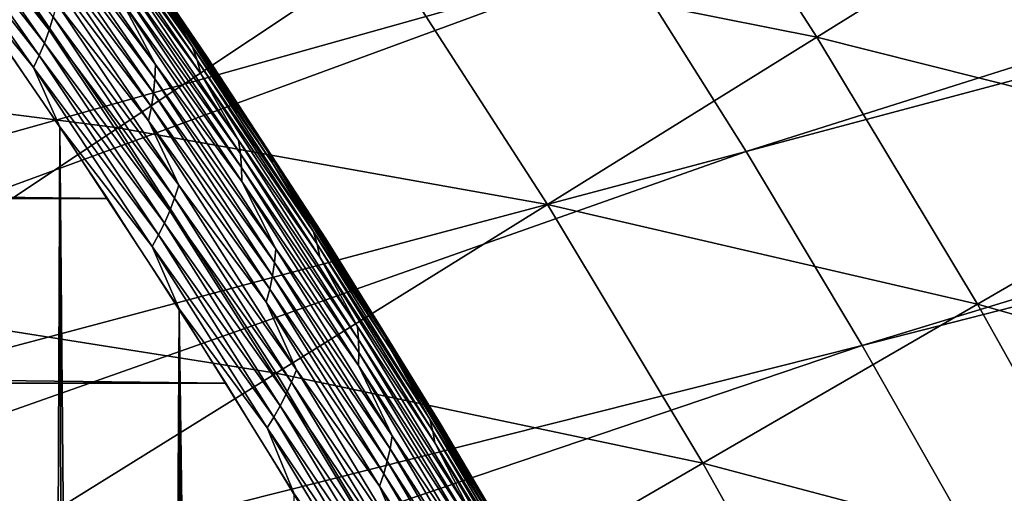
# Model space of a CAD drawing. Header units: millimetres. Extents: x -50 to 50, y -50 to 50.
# Tile 417 of 562: x 24.2 to 27.2, y 15.2 to 16.6. Entities that reach past the tile are written whole.
import ezdxf

# ---------------------------------------------------------------- set-up
doc = ezdxf.new("R2010")
doc.units = ezdxf.units.MM
doc.header["$LTSCALE"] = 65.185185
for name, color, linetype in [('1', 7, 'CONTINUOUS'), ('2', 7, 'CONTINUOUS'), ('28', 7, 'CONTINUOUS'), ('36', 7, 'CONTINUOUS'), ('39', 7, 'CONTINUOUS'), ('45', 7, 'CONTINUOUS'), ('46', 7, 'CONTINUOUS')]:
    doc.layers.add(name, color=color, linetype=linetype)

msp = doc.modelspace()

# ---------------------------------------------------------------- linework, layer by layer
at = {"layer": '1', "color": 7, "linetype": 'Continuous', "true_color": 0xf5f5f5}
for points in [[(-24.0576, 16.6372), (24.4382, 16.0728), (-24.4383, 16.0728), (-24.0576, 16.6372)], [(24.0576, 16.6372), (24.4382, 16.0728), (-24.0576, 16.6372), (24.0576, 16.6372)], [(-24.4383, 16.0728), (24.8056, 15.4999), (-24.8056, 15.4999), (-24.4383, 16.0728)], [(24.4382, 16.0728), (24.8056, 15.4999), (-24.4383, 16.0728), (24.4382, 16.0728)], [(24.8056, 15.4999), (25.1596, 14.9184), (-24.8056, 15.4999), (24.8056, 15.4999)], [(25.1596, 14.9184), (-23.18, 14.95), (-24.8056, 15.4999), (25.1596, 14.9184)]]:
    msp.add_3dface(points, dxfattribs=at)
at = {"layer": '2', "color": 7, "linetype": 'Continuous', "true_color": 0xf5f5f5}
for points in [[(24.185, -8.9758, 4.3), (23.9079, 16.8515, 4.3), (24.0159, -8.9357, 4.3), (24.185, -8.9758, 4.3)], [(24.2906, 16.2951, 4.3), (23.9079, 16.8515, 4.3), (24.185, -8.9758, 4.3), (24.2906, 16.2951, 4.3)], [(24.3523, -9.0231, 4.3), (24.2906, 16.2951, 4.3), (24.185, -8.9758, 4.3), (24.3523, -9.0231, 4.3)], [(24.5172, -9.0777, 4.3), (24.2906, 16.2951, 4.3), (24.3523, -9.0231, 4.3), (24.5172, -9.0777, 4.3)], [(24.6602, 15.7302, 4.3), (24.2906, 16.2951, 4.3), (24.5172, -9.0777, 4.3), (24.6602, 15.7302, 4.3)], [(24.6797, -9.1394, 4.3), (24.6602, 15.7302, 4.3), (24.5172, -9.0777, 4.3), (24.6797, -9.1394, 4.3)], [(24.8394, -9.2081, 4.3), (24.6602, 15.7302, 4.3), (24.6797, -9.1394, 4.3), (24.8394, -9.2081, 4.3)], [(24.9959, -9.2837, 4.3), (24.6602, 15.7302, 4.3), (24.8394, -9.2081, 4.3), (24.9959, -9.2837, 4.3)], [(25.0167, 15.1567, 4.3), (24.6602, 15.7302, 4.3), (24.9959, -9.2837, 4.3), (25.0167, 15.1567, 4.3)]]:
    msp.add_3dface(points, dxfattribs=at)
at = {"layer": '28', "color": 7, "linetype": 'Continuous', "true_color": 0xf5f5f5}
for points in [[(23.8709, 17.1456, 4.2799), (23.8582, 17.1038, 4.2887), (24.2573, 16.5943, 4.2799), (23.8709, 17.1456, 4.2799)], [(23.8709, 17.1456, 4.2799), (24.2573, 16.5943, 4.2799), (24.2702, 16.6355, 4.2687), (23.8709, 17.1456, 4.2799)], [(23.8582, 17.1038, 4.2887), (23.8437, 17.0637, 4.295), (24.2428, 16.5542, 4.2887), (23.8582, 17.1038, 4.2887)], [(23.8582, 17.1038, 4.2887), (24.2428, 16.5542, 4.2887), (24.2573, 16.5943, 4.2799), (23.8582, 17.1038, 4.2887)], [(24.3148, 17.107, 3.941), (24.7022, 16.5426, 3.941), (24.5774, 16.7432, 3.9064), (24.3148, 17.107, 3.941)], [(24.3148, 17.107, 3.941), (24.3315, 17.0635, 3.9749), (24.7022, 16.5426, 3.941), (24.3148, 17.107, 3.941)], [(23.8437, 17.0637, 4.295), (23.8277, 17.025, 4.2988), (24.2264, 16.5158, 4.295), (23.8437, 17.0637, 4.295)], [(23.8437, 17.0637, 4.295), (24.2264, 16.5158, 4.295), (24.2428, 16.5542, 4.2887), (23.8437, 17.0637, 4.295)], [(24.3315, 17.0635, 3.9749), (24.3457, 17.0193, 4.0079), (24.7162, 16.5014, 3.9749), (24.3315, 17.0635, 3.9749)], [(24.3315, 17.0635, 3.9749), (24.7162, 16.5014, 3.9749), (24.7022, 16.5426, 3.941), (24.3315, 17.0635, 3.9749)], [(24.3679, 17.0666, 3.8), (24.5361, 16.8216, 3.8357), (24.7476, 16.5111, 3.8), (24.3679, 17.0666, 3.8)], [(24.1999, 17.0505, 4.1538), (24.5868, 16.4877, 4.1538), (24.4809, 16.6879, 4.1277), (24.1999, 17.0505, 4.1538)], [(24.1999, 17.0505, 4.1538), (24.2005, 17.0042, 4.1781), (24.5868, 16.4877, 4.1538), (24.1999, 17.0505, 4.1538)], [(23.8277, 17.025, 4.2988), (24.2087, 16.4788, 4.2988), (24.2264, 16.5158, 4.295), (23.8277, 17.025, 4.2988)], [(23.8277, 17.025, 4.2988), (23.9079, 16.8515, 4.3), (24.2087, 16.4788, 4.2988), (23.8277, 17.025, 4.2988)], [(24.2005, 17.0042, 4.1781), (24.1988, 16.9582, 4.2005), (24.5849, 16.4435, 4.1781), (24.2005, 17.0042, 4.1781)], [(24.2005, 17.0042, 4.1781), (24.5849, 16.4435, 4.1781), (24.5868, 16.4877, 4.1538), (24.2005, 17.0042, 4.1781)], [(24.3457, 17.0193, 4.0079), (24.7277, 16.4594, 4.0079), (24.7162, 16.5014, 3.9749), (24.3457, 17.0193, 4.0079)], [(24.3457, 17.0193, 4.0079), (24.4628, 16.8224, 4.0398), (24.7277, 16.4594, 4.0079), (24.3457, 17.0193, 4.0079)], [(24.1988, 16.9582, 4.2005), (24.1948, 16.9127, 4.2209), (24.5807, 16.3997, 4.2005), (24.1988, 16.9582, 4.2005)], [(24.1988, 16.9582, 4.2005), (24.5807, 16.3997, 4.2005), (24.5849, 16.4435, 4.1781), (24.1988, 16.9582, 4.2005)], [(24.1948, 16.9127, 4.2209), (24.1884, 16.8681, 4.2391), (24.5743, 16.3563, 4.2209), (24.1948, 16.9127, 4.2209)], [(24.1948, 16.9127, 4.2209), (24.5743, 16.3563, 4.2209), (24.5807, 16.3997, 4.2005), (24.1948, 16.9127, 4.2209)], [(23.9079, 16.8515, 4.3), (24.2906, 16.2951, 4.3), (24.2087, 16.4788, 4.2988), (23.9079, 16.8515, 4.3)], [(24.1884, 16.8681, 4.2391), (24.2813, 16.6777, 4.255), (24.5657, 16.3138, 4.2391), (24.1884, 16.8681, 4.2391)], [(24.1884, 16.8681, 4.2391), (24.5657, 16.3138, 4.2391), (24.5743, 16.3563, 4.2209), (24.1884, 16.8681, 4.2391)], [(24.4628, 16.8224, 4.0398), (24.4713, 16.7778, 4.0705), (24.8445, 16.2533, 4.0398), (24.4628, 16.8224, 4.0398)], [(24.4628, 16.8224, 4.0398), (24.8445, 16.2533, 4.0398), (24.7277, 16.4594, 4.0079), (24.4628, 16.8224, 4.0398)], [(24.5361, 16.8216, 3.8357), (24.5579, 16.783, 3.8712), (24.9162, 16.2533, 3.8357), (24.5361, 16.8216, 3.8357)], [(24.5361, 16.8216, 3.8357), (24.9162, 16.2533, 3.8357), (24.7476, 16.5111, 3.8), (24.5361, 16.8216, 3.8357)], [(24.4713, 16.7778, 4.0705), (24.8504, 16.211, 4.0705), (24.8445, 16.2533, 4.0398), (24.4713, 16.7778, 4.0705)], [(24.4713, 16.7778, 4.0705), (24.4774, 16.7328, 4.0999), (24.8504, 16.211, 4.0705), (24.4713, 16.7778, 4.0705)], [(24.5579, 16.783, 3.8712), (24.9354, 16.2168, 3.8712), (24.9162, 16.2533, 3.8357), (24.5579, 16.783, 3.8712)], [(24.5579, 16.783, 3.8712), (24.5774, 16.7432, 3.9064), (24.9354, 16.2168, 3.8712), (24.5579, 16.783, 3.8712)], [(24.4774, 16.7328, 4.0999), (24.4809, 16.6879, 4.1277), (24.8539, 16.1682, 4.0999), (24.4774, 16.7328, 4.0999)], [(24.4774, 16.7328, 4.0999), (24.8539, 16.1682, 4.0999), (24.8504, 16.211, 4.0705), (24.4774, 16.7328, 4.0999)], [(24.5774, 16.7432, 3.9064), (24.9522, 16.1792, 3.9064), (24.9354, 16.2168, 3.8712), (24.5774, 16.7432, 3.9064)], [(24.5774, 16.7432, 3.9064), (24.7022, 16.5426, 3.941), (24.9522, 16.1792, 3.9064), (24.5774, 16.7432, 3.9064)], [(24.2813, 16.6777, 4.255), (24.2702, 16.6355, 4.2687), (24.6591, 16.1139, 4.255), (24.2813, 16.6777, 4.255)], [(24.2813, 16.6777, 4.255), (24.6591, 16.1139, 4.255), (24.5657, 16.3138, 4.2391), (24.2813, 16.6777, 4.255)], [(24.4809, 16.6879, 4.1277), (24.8548, 16.1256, 4.1277), (24.8539, 16.1682, 4.0999), (24.4809, 16.6879, 4.1277)], [(24.4809, 16.6879, 4.1277), (24.5868, 16.4877, 4.1538), (24.8548, 16.1256, 4.1277), (24.4809, 16.6879, 4.1277)], [(24.2702, 16.6355, 4.2687), (24.2573, 16.5943, 4.2799), (24.646, 16.0735, 4.2687), (24.2702, 16.6355, 4.2687)], [(24.2702, 16.6355, 4.2687), (24.646, 16.0735, 4.2687), (24.6591, 16.1139, 4.255), (24.2702, 16.6355, 4.2687)], [(24.2573, 16.5943, 4.2799), (24.2428, 16.5542, 4.2887), (24.6311, 16.0343, 4.2799), (24.2573, 16.5943, 4.2799)], [(24.2573, 16.5943, 4.2799), (24.6311, 16.0343, 4.2799), (24.646, 16.0735, 4.2687), (24.2573, 16.5943, 4.2799)], [(24.2428, 16.5542, 4.2887), (24.2264, 16.5158, 4.295), (24.6146, 15.9961, 4.2887), (24.2428, 16.5542, 4.2887)], [(24.2428, 16.5542, 4.2887), (24.6146, 15.9961, 4.2887), (24.6311, 16.0343, 4.2799), (24.2428, 16.5542, 4.2887)], [(24.7022, 16.5426, 3.941), (25.0766, 15.9694, 3.941), (24.9522, 16.1792, 3.9064), (24.7022, 16.5426, 3.941)], [(24.7022, 16.5426, 3.941), (24.7162, 16.5014, 3.9749), (25.0766, 15.9694, 3.941), (24.7022, 16.5426, 3.941)], [(24.2264, 16.5158, 4.295), (24.2087, 16.4788, 4.2988), (24.5965, 15.9594, 4.295), (24.2264, 16.5158, 4.295)], [(24.2264, 16.5158, 4.295), (24.5965, 15.9594, 4.295), (24.6146, 15.9961, 4.2887), (24.2264, 16.5158, 4.295)], [(24.7476, 16.5111, 3.8), (24.9162, 16.2533, 3.8357), (25.1148, 15.9471, 3.8), (24.7476, 16.5111, 3.8)], [(24.5868, 16.4877, 4.1538), (24.5849, 16.4435, 4.1781), (24.9606, 15.9161, 4.1538), (24.5868, 16.4877, 4.1538)], [(24.5868, 16.4877, 4.1538), (24.9606, 15.9161, 4.1538), (24.8548, 16.1256, 4.1277), (24.5868, 16.4877, 4.1538)], [(24.7162, 16.5014, 3.9749), (24.7277, 16.4594, 4.0079), (25.0879, 15.9305, 3.9749), (24.7162, 16.5014, 3.9749)], [(24.7162, 16.5014, 3.9749), (25.0879, 15.9305, 3.9749), (25.0766, 15.9694, 3.941), (24.7162, 16.5014, 3.9749)], [(24.2087, 16.4788, 4.2988), (24.5771, 15.924, 4.2988), (24.5965, 15.9594, 4.295), (24.2087, 16.4788, 4.2988)], [(24.2087, 16.4788, 4.2988), (24.2906, 16.2951, 4.3), (24.5771, 15.924, 4.2988), (24.2087, 16.4788, 4.2988)], [(24.7277, 16.4594, 4.0079), (25.0968, 15.8909, 4.0079), (25.0879, 15.9305, 3.9749), (24.7277, 16.4594, 4.0079)], [(24.7277, 16.4594, 4.0079), (24.8445, 16.2533, 4.0398), (25.0968, 15.8909, 4.0079), (24.7277, 16.4594, 4.0079)], [(24.5849, 16.4435, 4.1781), (24.5807, 16.3997, 4.2005), (24.9563, 15.8742, 4.1781), (24.5849, 16.4435, 4.1781)], [(24.5849, 16.4435, 4.1781), (24.9563, 15.8742, 4.1781), (24.9606, 15.9161, 4.1538), (24.5849, 16.4435, 4.1781)], [(24.5807, 16.3997, 4.2005), (24.5743, 16.3563, 4.2209), (24.9497, 15.8327, 4.2005), (24.5807, 16.3997, 4.2005)], [(24.5807, 16.3997, 4.2005), (24.9497, 15.8327, 4.2005), (24.9563, 15.8742, 4.1781), (24.5807, 16.3997, 4.2005)], [(24.5743, 16.3563, 4.2209), (24.5657, 16.3138, 4.2391), (24.9411, 15.7915, 4.2209), (24.5743, 16.3563, 4.2209)], [(24.5743, 16.3563, 4.2209), (24.9411, 15.7915, 4.2209), (24.9497, 15.8327, 4.2005), (24.5743, 16.3563, 4.2209)], [(24.5657, 16.3138, 4.2391), (24.6591, 16.1139, 4.255), (24.9302, 15.7511, 4.2391), (24.5657, 16.3138, 4.2391)], [(24.5657, 16.3138, 4.2391), (24.9302, 15.7511, 4.2391), (24.9411, 15.7915, 4.2209), (24.5657, 16.3138, 4.2391)], [(24.2906, 16.2951, 4.3), (24.6602, 15.7302, 4.3), (24.5771, 15.924, 4.2988), (24.2906, 16.2951, 4.3)], [(24.8445, 16.2533, 4.0398), (24.8504, 16.211, 4.0705), (25.2131, 15.6755, 4.0398), (24.8445, 16.2533, 4.0398)], [(24.8445, 16.2533, 4.0398), (25.2131, 15.6755, 4.0398), (25.0968, 15.8909, 4.0079), (24.8445, 16.2533, 4.0398)], [(24.9162, 16.2533, 3.8357), (24.9354, 16.2168, 3.8712), (25.2832, 15.6764, 3.8357), (24.9162, 16.2533, 3.8357)], [(24.9162, 16.2533, 3.8357), (25.2832, 15.6764, 3.8357), (25.1148, 15.9471, 3.8), (24.9162, 16.2533, 3.8357)], [(24.8504, 16.211, 4.0705), (25.2164, 15.6356, 4.0705), (25.2131, 15.6755, 4.0398), (24.8504, 16.211, 4.0705)], [(24.8504, 16.211, 4.0705), (24.8539, 16.1682, 4.0999), (25.2164, 15.6356, 4.0705), (24.8504, 16.211, 4.0705)], [(24.9354, 16.2168, 3.8712), (25.2998, 15.6422, 3.8712), (25.2832, 15.6764, 3.8357), (24.9354, 16.2168, 3.8712)], [(24.9354, 16.2168, 3.8712), (24.9522, 16.1792, 3.9064), (25.2998, 15.6422, 3.8712), (24.9354, 16.2168, 3.8712)], [(24.9522, 16.1792, 3.9064), (25.3142, 15.6069, 3.9064), (25.2998, 15.6422, 3.8712), (24.9522, 16.1792, 3.9064)], [(24.9522, 16.1792, 3.9064), (25.0766, 15.9694, 3.941), (25.3142, 15.6069, 3.9064), (24.9522, 16.1792, 3.9064)], [(24.8539, 16.1682, 4.0999), (24.8548, 16.1256, 4.1277), (25.2174, 15.5953, 4.0999), (24.8539, 16.1682, 4.0999)], [(24.8539, 16.1682, 4.0999), (25.2174, 15.5953, 4.0999), (25.2164, 15.6356, 4.0705), (24.8539, 16.1682, 4.0999)], [(24.8548, 16.1256, 4.1277), (25.2159, 15.555, 4.1277), (25.2174, 15.5953, 4.0999), (24.8548, 16.1256, 4.1277)], [(24.8548, 16.1256, 4.1277), (24.9606, 15.9161, 4.1538), (25.2159, 15.555, 4.1277), (24.8548, 16.1256, 4.1277)], [(24.6591, 16.1139, 4.255), (24.646, 16.0735, 4.2687), (25.0238, 15.5414, 4.255), (24.6591, 16.1139, 4.255)], [(24.6591, 16.1139, 4.255), (25.0238, 15.5414, 4.255), (24.9302, 15.7511, 4.2391), (24.6591, 16.1139, 4.255)], [(24.646, 16.0735, 4.2687), (24.6311, 16.0343, 4.2799), (25.0087, 15.5032, 4.2687), (24.646, 16.0735, 4.2687)], [(24.646, 16.0735, 4.2687), (25.0087, 15.5032, 4.2687), (25.0238, 15.5414, 4.255), (24.646, 16.0735, 4.2687)], [(24.6311, 16.0343, 4.2799), (24.6146, 15.9961, 4.2887), (24.9919, 15.4659, 4.2799), (24.6311, 16.0343, 4.2799)], [(24.6311, 16.0343, 4.2799), (24.9919, 15.4659, 4.2799), (25.0087, 15.5032, 4.2687), (24.6311, 16.0343, 4.2799)], [(24.6146, 15.9961, 4.2887), (24.5965, 15.9594, 4.295), (24.9737, 15.4295, 4.2887), (24.6146, 15.9961, 4.2887)], [(24.6146, 15.9961, 4.2887), (24.9737, 15.4295, 4.2887), (24.9919, 15.4659, 4.2799), (24.6146, 15.9961, 4.2887)], [(25.0766, 15.9694, 3.941), (25.4376, 15.3878, 3.941), (25.3142, 15.6069, 3.9064), (25.0766, 15.9694, 3.941)], [(25.0766, 15.9694, 3.941), (25.0879, 15.9305, 3.9749), (25.4376, 15.3878, 3.941), (25.0766, 15.9694, 3.941)], [(24.5965, 15.9594, 4.295), (24.5771, 15.924, 4.2988), (24.9538, 15.3947, 4.295), (24.5965, 15.9594, 4.295)], [(24.5965, 15.9594, 4.295), (24.9538, 15.3947, 4.295), (24.9737, 15.4295, 4.2887), (24.5965, 15.9594, 4.295)], [(25.1148, 15.9471, 3.8), (25.2832, 15.6764, 3.8357), (25.469, 15.375, 3.8), (25.1148, 15.9471, 3.8)], [(24.5771, 15.924, 4.2988), (24.9329, 15.361, 4.2988), (24.9538, 15.3947, 4.295), (24.5771, 15.924, 4.2988)], [(24.5771, 15.924, 4.2988), (24.6602, 15.7302, 4.3), (24.9329, 15.361, 4.2988), (24.5771, 15.924, 4.2988)], [(24.9606, 15.9161, 4.1538), (24.9563, 15.8742, 4.1781), (25.3212, 15.336, 4.1538), (24.9606, 15.9161, 4.1538)], [(24.9606, 15.9161, 4.1538), (25.3212, 15.336, 4.1538), (25.2159, 15.555, 4.1277), (24.9606, 15.9161, 4.1538)], [(25.0879, 15.9305, 3.9749), (25.0968, 15.8909, 4.0079), (25.4464, 15.3513, 3.9749), (25.0879, 15.9305, 3.9749)], [(25.0879, 15.9305, 3.9749), (25.4464, 15.3513, 3.9749), (25.4376, 15.3878, 3.941), (25.0879, 15.9305, 3.9749)], [(24.9563, 15.8742, 4.1781), (24.9497, 15.8327, 4.2005), (25.3145, 15.2965, 4.1781), (24.9563, 15.8742, 4.1781)], [(24.9563, 15.8742, 4.1781), (25.3145, 15.2965, 4.1781), (25.3212, 15.336, 4.1538), (24.9563, 15.8742, 4.1781)], [(25.0968, 15.8909, 4.0079), (25.4529, 15.3142, 4.0079), (25.4464, 15.3513, 3.9749), (25.0968, 15.8909, 4.0079)], [(25.0968, 15.8909, 4.0079), (25.2131, 15.6755, 4.0398), (25.4529, 15.3142, 4.0079), (25.0968, 15.8909, 4.0079)], [(24.9497, 15.8327, 4.2005), (24.9411, 15.7915, 4.2209), (25.3057, 15.2573, 4.2005), (24.9497, 15.8327, 4.2005)], [(24.9497, 15.8327, 4.2005), (25.3057, 15.2573, 4.2005), (25.3145, 15.2965, 4.1781), (24.9497, 15.8327, 4.2005)], [(24.9411, 15.7915, 4.2209), (24.9302, 15.7511, 4.2391), (25.2948, 15.2184, 4.2209), (24.9411, 15.7915, 4.2209)], [(24.9411, 15.7915, 4.2209), (25.2948, 15.2184, 4.2209), (25.3057, 15.2573, 4.2005), (24.9411, 15.7915, 4.2209)], [(24.9302, 15.7511, 4.2391), (25.0238, 15.5414, 4.255), (25.2819, 15.1802, 4.2391), (24.9302, 15.7511, 4.2391)], [(24.9302, 15.7511, 4.2391), (25.2819, 15.1802, 4.2391), (25.2948, 15.2184, 4.2209), (24.9302, 15.7511, 4.2391)], [(24.6602, 15.7302, 4.3), (25.0167, 15.1567, 4.3), (24.9329, 15.361, 4.2988), (24.6602, 15.7302, 4.3)], [(25.2131, 15.6755, 4.0398), (25.2164, 15.6356, 4.0705), (25.5682, 15.0894, 4.0398), (25.2131, 15.6755, 4.0398)], [(25.2131, 15.6755, 4.0398), (25.5682, 15.0894, 4.0398), (25.4529, 15.3142, 4.0079), (25.2131, 15.6755, 4.0398)], [(25.2832, 15.6764, 3.8357), (25.2998, 15.6422, 3.8712), (25.6368, 15.0911, 3.8357), (25.2832, 15.6764, 3.8357)], [(25.2832, 15.6764, 3.8357), (25.6368, 15.0911, 3.8357), (25.469, 15.375, 3.8), (25.2832, 15.6764, 3.8357)], [(25.2164, 15.6356, 4.0705), (25.5691, 15.0519, 4.0705), (25.5682, 15.0894, 4.0398), (25.2164, 15.6356, 4.0705)], [(25.2164, 15.6356, 4.0705), (25.2174, 15.5953, 4.0999), (25.5691, 15.0519, 4.0705), (25.2164, 15.6356, 4.0705)], [(25.2998, 15.6422, 3.8712), (25.6511, 15.0593, 3.8712), (25.6368, 15.0911, 3.8357), (25.2998, 15.6422, 3.8712)], [(25.2998, 15.6422, 3.8712), (25.3142, 15.6069, 3.9064), (25.6511, 15.0593, 3.8712), (25.2998, 15.6422, 3.8712)], [(25.2174, 15.5953, 4.0999), (25.2159, 15.555, 4.1277), (25.5677, 15.0141, 4.0999), (25.2174, 15.5953, 4.0999)], [(25.2174, 15.5953, 4.0999), (25.5677, 15.0141, 4.0999), (25.5691, 15.0519, 4.0705), (25.2174, 15.5953, 4.0999)], [(25.3142, 15.6069, 3.9064), (25.663, 15.0264, 3.9064), (25.6511, 15.0593, 3.8712), (25.3142, 15.6069, 3.9064)], [(25.3142, 15.6069, 3.9064), (25.4376, 15.3878, 3.941), (25.663, 15.0264, 3.9064), (25.3142, 15.6069, 3.9064)], [(25.0238, 15.5414, 4.255), (25.0087, 15.5032, 4.2687), (25.3753, 14.9607, 4.255), (25.0238, 15.5414, 4.255)], [(25.0238, 15.5414, 4.255), (25.3753, 14.9607, 4.255), (25.2819, 15.1802, 4.2391), (25.0238, 15.5414, 4.255)], [(25.2159, 15.555, 4.1277), (25.5638, 14.9763, 4.1277), (25.5677, 15.0141, 4.0999), (25.2159, 15.555, 4.1277)], [(25.2159, 15.555, 4.1277), (25.3212, 15.336, 4.1538), (25.5638, 14.9763, 4.1277), (25.2159, 15.555, 4.1277)], [(25.0087, 15.5032, 4.2687), (24.9919, 15.4659, 4.2799), (25.3582, 14.9246, 4.2687), (25.0087, 15.5032, 4.2687)], [(25.0087, 15.5032, 4.2687), (25.3582, 14.9246, 4.2687), (25.3753, 14.9607, 4.255), (25.0087, 15.5032, 4.2687)], [(24.9919, 15.4659, 4.2799), (24.9737, 15.4295, 4.2887), (25.3396, 14.8893, 4.2799), (24.9919, 15.4659, 4.2799)], [(24.9919, 15.4659, 4.2799), (25.3396, 14.8893, 4.2799), (25.3582, 14.9246, 4.2687), (24.9919, 15.4659, 4.2799)], [(24.9737, 15.4295, 4.2887), (24.9538, 15.3947, 4.295), (25.3196, 14.855, 4.2887), (24.9737, 15.4295, 4.2887)], [(24.9737, 15.4295, 4.2887), (25.3196, 14.855, 4.2887), (25.3396, 14.8893, 4.2799), (24.9737, 15.4295, 4.2887)], [(24.9538, 15.3947, 4.295), (24.9329, 15.361, 4.2988), (25.2982, 14.822, 4.295), (24.9538, 15.3947, 4.295)], [(24.9538, 15.3947, 4.295), (25.2982, 14.822, 4.295), (25.3196, 14.855, 4.2887), (24.9538, 15.3947, 4.295)], [(25.4376, 15.3878, 3.941), (25.7852, 14.798, 3.941), (25.663, 15.0264, 3.9064), (25.4376, 15.3878, 3.941)], [(25.4376, 15.3878, 3.941), (25.4464, 15.3513, 3.9749), (25.7852, 14.798, 3.941), (25.4376, 15.3878, 3.941)], [(24.9329, 15.361, 4.2988), (25.2758, 14.79, 4.2988), (25.2982, 14.822, 4.295), (24.9329, 15.361, 4.2988)], [(24.9329, 15.361, 4.2988), (25.0167, 15.1567, 4.3), (25.2758, 14.79, 4.2988), (24.9329, 15.361, 4.2988)], [(25.4464, 15.3513, 3.9749), (25.4529, 15.3142, 4.0079), (25.7916, 14.7641, 3.9749), (25.4464, 15.3513, 3.9749)], [(25.4464, 15.3513, 3.9749), (25.7916, 14.7641, 3.9749), (25.7852, 14.798, 3.941), (25.4464, 15.3513, 3.9749)], [(25.469, 15.375, 3.8), (25.6368, 15.0911, 3.8357), (25.8103, 14.795, 3.8), (25.469, 15.375, 3.8)], [(25.3212, 15.336, 4.1538), (25.3145, 15.2965, 4.1781), (25.6682, 14.7478, 4.1538), (25.3212, 15.336, 4.1538)], [(25.3212, 15.336, 4.1538), (25.6682, 14.7478, 4.1538), (25.5638, 14.9763, 4.1277), (25.3212, 15.336, 4.1538)], [(25.3145, 15.2965, 4.1781), (25.3057, 15.2573, 4.2005), (25.6593, 14.7107, 4.1781), (25.3145, 15.2965, 4.1781)], [(25.3145, 15.2965, 4.1781), (25.6593, 14.7107, 4.1781), (25.6682, 14.7478, 4.1538), (25.3145, 15.2965, 4.1781)], [(25.4529, 15.3142, 4.0079), (25.7957, 14.7294, 4.0079), (25.7916, 14.7641, 3.9749), (25.4529, 15.3142, 4.0079)], [(25.4529, 15.3142, 4.0079), (25.5682, 15.0894, 4.0398), (25.7957, 14.7294, 4.0079), (25.4529, 15.3142, 4.0079)], [(25.3057, 15.2573, 4.2005), (25.2948, 15.2184, 4.2209), (25.6483, 14.6739, 4.2005), (25.3057, 15.2573, 4.2005)], [(25.3057, 15.2573, 4.2005), (25.6483, 14.6739, 4.2005), (25.6593, 14.7107, 4.1781), (25.3057, 15.2573, 4.2005)], [(25.2948, 15.2184, 4.2209), (25.2819, 15.1802, 4.2391), (25.6354, 14.6373, 4.2209), (25.2948, 15.2184, 4.2209)], [(25.2948, 15.2184, 4.2209), (25.6354, 14.6373, 4.2209), (25.6483, 14.6739, 4.2005), (25.2948, 15.2184, 4.2209)], [(25.2819, 15.1802, 4.2391), (25.3753, 14.9607, 4.255), (25.6205, 14.6015, 4.2391), (25.2819, 15.1802, 4.2391)], [(25.2819, 15.1802, 4.2391), (25.6205, 14.6015, 4.2391), (25.6354, 14.6373, 4.2209), (25.2819, 15.1802, 4.2391)]]:
    msp.add_3dface(points, dxfattribs=at)
at = {"layer": '36', "color": 15, "linetype": 'Continuous', "true_color": 0xaf503c}
for points in [[(26.1142, 17.3855, -10.6921), (26.6372, 16.5729, -10.6921), (25.2953, 16.8404, -11.1346), (26.1142, 17.3855, -10.6921)], [(26.1142, 17.3855, -10.6921), (27.4671, 17.0891, -10.2356), (26.6372, 16.5729, -10.6921), (26.1142, 17.3855, -10.6921)], [(27.4671, 17.0891, -10.2356), (27.9802, 16.2351, -10.2356), (26.6372, 16.5729, -10.6921), (27.4671, 17.0891, -10.2356)], [(23.9579, 17.0378, -11.5629), (24.4711, 16.2918, -11.5629), (23.1461, 16.4606, -11.977), (23.9579, 17.0378, -11.5629)], [(23.9579, 17.0378, -11.5629), (25.2953, 16.8404, -11.1346), (24.4711, 16.2918, -11.5629), (23.9579, 17.0378, -11.5629)], [(25.2953, 16.8404, -11.1346), (25.8018, 16.0533, -11.1346), (24.4711, 16.2918, -11.5629), (25.2953, 16.8404, -11.1346)], [(25.2953, 16.8404, -11.1346), (26.6372, 16.5729, -10.6921), (25.8018, 16.0533, -11.1346), (25.2953, 16.8404, -11.1346)], [(26.6372, 16.5729, -10.6921), (27.1348, 15.7447, -10.6921), (25.8018, 16.0533, -11.1346), (26.6372, 16.5729, -10.6921)], [(26.6372, 16.5729, -10.6921), (27.9802, 16.2351, -10.2356), (27.1348, 15.7447, -10.6921), (26.6372, 16.5729, -10.6921)], [(23.1461, 16.4606, -11.977), (24.4711, 16.2918, -11.5629), (23.6419, 15.7399, -11.977), (23.1461, 16.4606, -11.977)], [(24.4711, 16.2918, -11.5629), (24.9611, 15.5304, -11.5629), (23.6419, 15.7399, -11.977), (24.4711, 16.2918, -11.5629)], [(24.4711, 16.2918, -11.5629), (25.8018, 16.0533, -11.1346), (24.9611, 15.5304, -11.5629), (24.4711, 16.2918, -11.5629)], [(27.9802, 16.2351, -10.2356), (28.4668, 15.3657, -10.2356), (27.1348, 15.7447, -10.6921), (27.9802, 16.2351, -10.2356)], [(25.8018, 16.0533, -11.1346), (26.2838, 15.2511, -11.1346), (24.9611, 15.5304, -11.5629), (25.8018, 16.0533, -11.1346)], [(25.8018, 16.0533, -11.1346), (27.1348, 15.7447, -10.6921), (26.2838, 15.2511, -11.1346), (25.8018, 16.0533, -11.1346)], [(23.6419, 15.7399, -11.977), (24.9611, 15.5304, -11.5629), (24.1154, 15.0043, -11.977), (23.6419, 15.7399, -11.977)], [(27.1348, 15.7447, -10.6921), (27.6067, 14.9015, -10.6921), (26.2838, 15.2511, -11.1346), (27.1348, 15.7447, -10.6921)], [(27.1348, 15.7447, -10.6921), (28.4668, 15.3657, -10.2356), (27.6067, 14.9015, -10.6921), (27.1348, 15.7447, -10.6921)], [(24.9611, 15.5304, -11.5629), (25.4275, 14.7543, -11.5629), (24.1154, 15.0043, -11.977), (24.9611, 15.5304, -11.5629)], [(24.9611, 15.5304, -11.5629), (26.2838, 15.2511, -11.1346), (25.4275, 14.7543, -11.5629), (24.9611, 15.5304, -11.5629)], [(26.2838, 15.2511, -11.1346), (26.741, 14.4343, -11.1346), (25.4275, 14.7543, -11.5629), (26.2838, 15.2511, -11.1346)], [(26.2838, 15.2511, -11.1346), (27.6067, 14.9015, -10.6921), (26.741, 14.4343, -11.1346), (26.2838, 15.2511, -11.1346)]]:
    msp.add_3dface(points, dxfattribs=at)
at = {"layer": '39', "color": 15, "linetype": 'Continuous', "true_color": 0xaf503c}
for points in [[(26.4181, 16.2183, 4.5), (44.5807, 21.9666, 4.5), (26.0449, 16.8112, 4.5), (26.4181, 16.2183, 4.5)], [(44.9657, 21.1673, 4.5), (44.5807, 21.9666, 4.5), (26.4181, 16.2183, 4.5), (44.9657, 21.1673, 4.5)], [(26.7778, 15.617, 4.5), (44.9657, 21.1673, 4.5), (26.4181, 16.2183, 4.5), (26.7778, 15.617, 4.5)], [(45.3362, 20.3614, 4.5), (44.9657, 21.1673, 4.5), (26.7778, 15.617, 4.5), (45.3362, 20.3614, 4.5)], [(27.1238, 15.0078, 4.5), (45.3362, 20.3614, 4.5), (26.7778, 15.617, 4.5), (27.1238, 15.0078, 4.5)], [(27.456, 14.3909, 4.5), (45.3362, 20.3614, 4.5), (27.1238, 15.0078, 4.5), (27.456, 14.3909, 4.5)]]:
    msp.add_3dface(points, dxfattribs=at)
at = {"layer": '45', "color": 15, "linetype": 'Continuous', "true_color": 0xaf503c}
for points in [[(26.4181, 16.2183), (26.0449, 16.8112, 4.5), (26.0449, 16.8112), (26.4181, 16.2183)], [(26.4181, 16.2183, 4.5), (26.0449, 16.8112, 4.5), (26.4181, 16.2183), (26.4181, 16.2183, 4.5)], [(26.7778, 15.617), (26.4181, 16.2183, 4.5), (26.4181, 16.2183), (26.7778, 15.617)], [(26.7778, 15.617, 4.5), (26.4181, 16.2183, 4.5), (26.7778, 15.617), (26.7778, 15.617, 4.5)], [(27.1238, 15.0078), (26.7778, 15.617, 4.5), (26.7778, 15.617), (27.1238, 15.0078)], [(27.1238, 15.0078, 4.5), (26.7778, 15.617, 4.5), (27.1238, 15.0078), (27.1238, 15.0078, 4.5)]]:
    msp.add_3dface(points, dxfattribs=at)
at = {"layer": '46', "color": 15, "linetype": 'Continuous', "true_color": 0xaf503c}
for points in [[(17.6392, 16.2004), (24.8462, 18.5374), (17.2163, 16.6493), (17.6392, 16.2004)], [(25.2587, 17.971), (24.8462, 18.5374), (17.6392, 16.2004), (25.2587, 17.971)], [(18.0504, 15.7408), (25.2587, 17.971), (17.6392, 16.2004), (18.0504, 15.7408)], [(25.6583, 17.3956), (25.2587, 17.971), (18.0504, 15.7408), (25.6583, 17.3956)], [(18.4497, 15.2707), (25.6583, 17.3956), (18.0504, 15.7408), (18.4497, 15.2707)], [(18.8366, 14.7906), (25.6583, 17.3956), (18.4497, 15.2707), (18.8366, 14.7906)], [(26.0449, 16.8112), (25.6583, 17.3956), (18.8366, 14.7906), (26.0449, 16.8112)], [(19.2112, 14.3006), (26.0449, 16.8112), (18.8366, 14.7906), (19.2112, 14.3006)], [(26.4181, 16.2183), (26.0449, 16.8112), (19.2112, 14.3006), (26.4181, 16.2183)], [(19.5729, 13.8011), (26.4181, 16.2183), (19.2112, 14.3006), (19.5729, 13.8011)], [(26.7778, 15.617), (26.4181, 16.2183), (19.5729, 13.8011), (26.7778, 15.617)], [(19.9218, 13.2925), (26.7778, 15.617), (19.5729, 13.8011), (19.9218, 13.2925)], [(27.1238, 15.0078), (26.7778, 15.617), (19.9218, 13.2925), (27.1238, 15.0078)]]:
    msp.add_3dface(points, dxfattribs=at)

doc.saveas('drawing.dxf')
